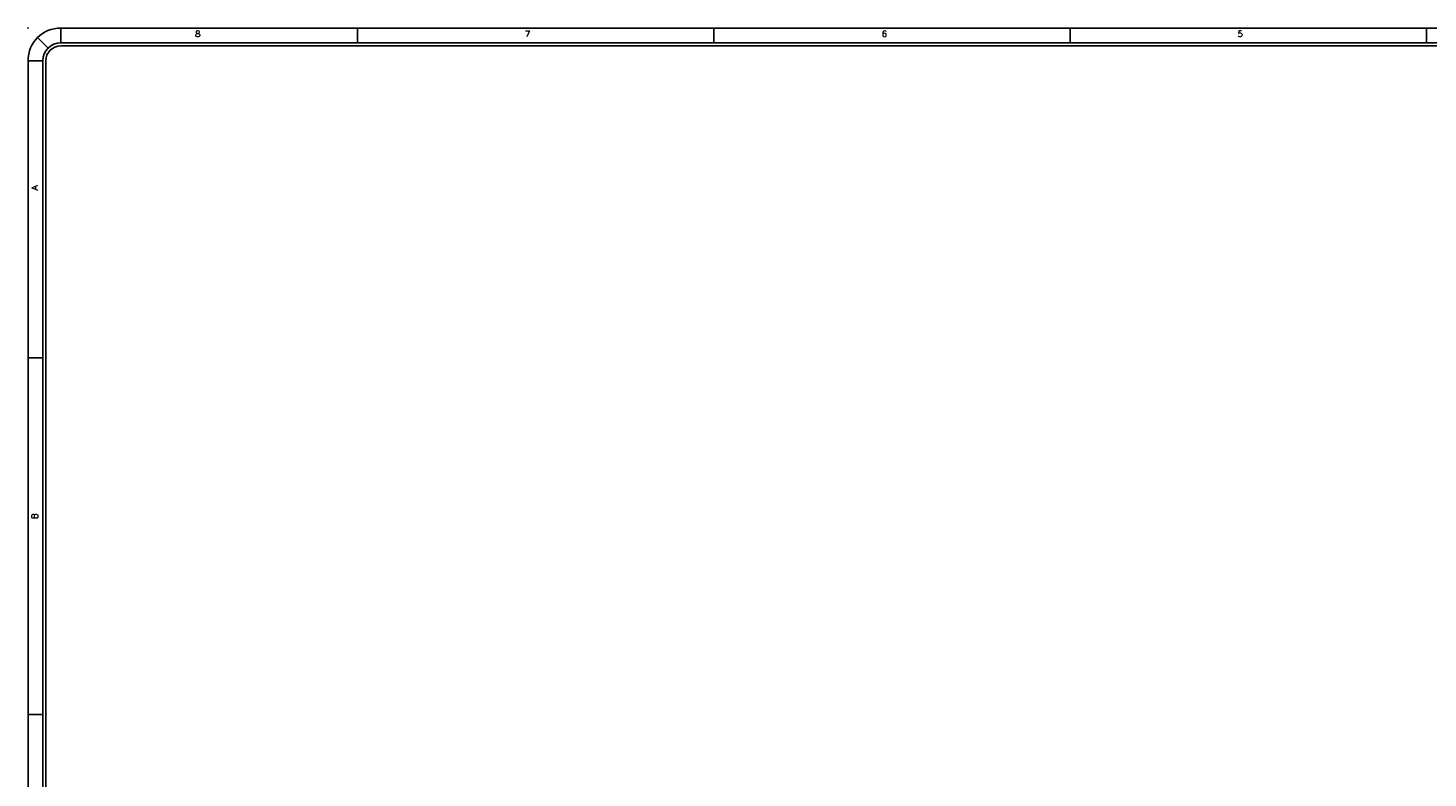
# Model space of a CAD drawing. Header units: inches. Extents: x 3 to 289, y 4 to 291.
# Tile 499 of 634: x 115 to 138, y 236 to 248. Entities that reach past the tile are written whole.
import ezdxf
from ezdxf.enums import TextEntityAlignment as Align

# ---------------------------------------------------------------- set-up
doc = ezdxf.new("R2010")
doc.units = ezdxf.units.IN
doc.header["$LTSCALE"] = 0.5
doc.header["$MEASUREMENT"] = 0
doc.layers.add('PLOTVIEW1', color=7, linetype='Continuous')
doc.styles.add('VERO5-RomanD', font='romand__.ttf')

msp = doc.modelspace()

# ---------------------------------------------------------------- linework, layer by layer
at = {"layer": 'PLOTVIEW1', "color": 97, "linetype": 'Continuous'}
for p, q in [((114.963, 248.152), (114.786, 248.329)), ((161.175, 248.49), (115.175, 248.49)), ((115.175, 248.24), (115.175, 248.49)), ((120.175, 248.49), (120.175, 248.24)), ((126.175, 248.49), (126.175, 248.24)), ((132.175, 248.49), (132.175, 248.24)), ((138.175, 248.49), (138.175, 248.24)), ((161.175, 248.24), (115.175, 248.24)), ((161.175, 248.19), (115.175, 248.19)), ((114.625, 247.94), (114.625, 213.94)), ((114.875, 247.94), (114.625, 247.94)), ((114.875, 247.94), (114.875, 213.94)), ((114.925, 247.94), (114.925, 213.94)), ((114.875, 242.94), (114.625, 242.94)), ((114.875, 236.94), (114.625, 236.94))]:
    msp.add_line(p, q, dxfattribs=at)
for radius in [0.55, 0.3, 0.25]:
    msp.add_arc((115.175, 247.94), radius, 90, 180, dxfattribs=at)
msp.add_point((114.625, 248.49), dxfattribs=at)

# ---------------------------------------------------------------- texts
at = {"layer": 'PLOTVIEW1', "color": 56, "linetype": 'Continuous', "style": 'VERO5-RomanD', "width": 0.999731}
for s, p, p2 in [('8', (117.436, 248.342), (117.53, 248.342)), ('7', (122.991, 248.342), (123.085, 248.342)), ('6', (129, 248.342), (129.094, 248.342)), ('5', (134.991, 248.342), (135.085, 248.342))]:
    msp.add_text(s, height=0.1, dxfattribs=at).set_placement(p, p2, align=Align.FIT)
for s, p, p2 in [('A', (114.789, 245.756), (114.789, 245.85)), ('B', (114.789, 240.23), (114.789, 240.324))]:
    msp.add_text(s, height=0.1, rotation=90, dxfattribs=at).set_placement(p, p2, align=Align.FIT)

doc.saveas('drawing.dxf')
